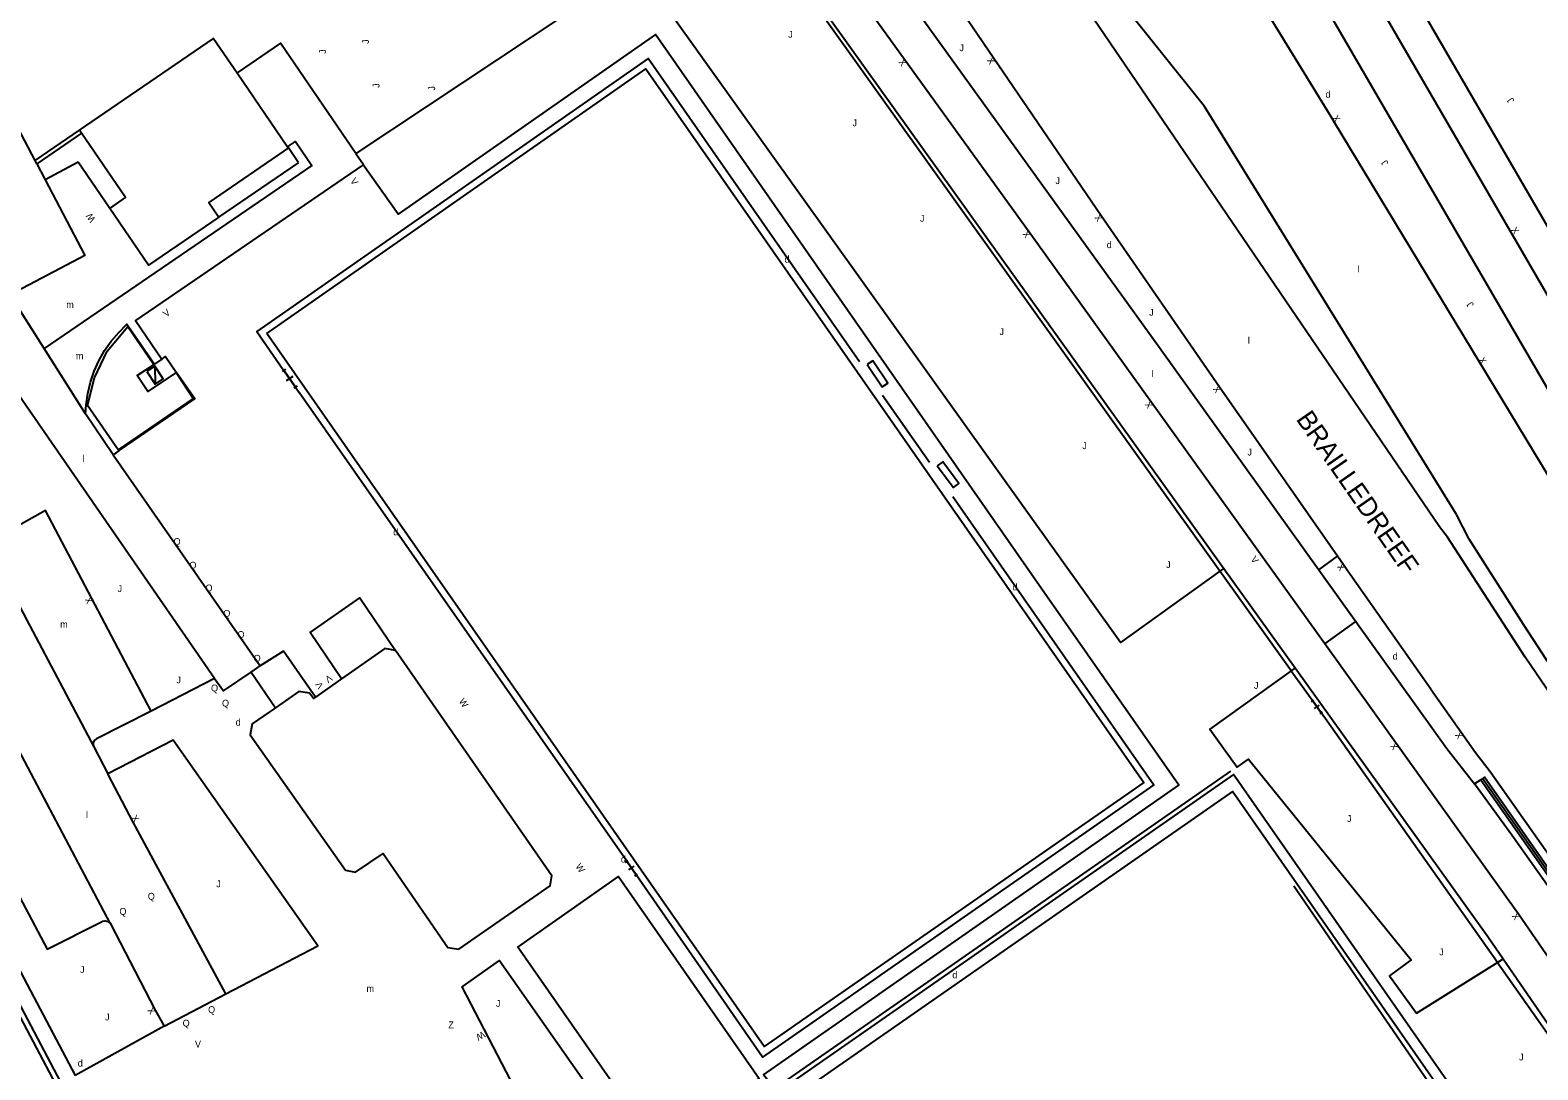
# Model space of a CAD drawing. Extents: x 134999 to 136502, y 457398 to 459002.
# Drawn here: x 136160.8 to 136271.6, y 457716.9 to 457793.4 of the extents above; entities that cross this region are included whole.
import ezdxf

# ---------------------------------------------------------------- set-up
doc = ezdxf.new("R2010")
doc.units = 0
for name, color, linetype in [('RI_DGTB_19', 7, 'Continuous'), ('RI_DGTB_29', 7, 'Continuous'), ('RI_DGTB_30', 7, 'Continuous'), ('RI_DGTB_31', 7, 'Continuous'), ('RI_DGTB_32', 7, 'Continuous'), ('RI_DGTB_37', 7, 'Continuous'), ('RI_DGTB_43', 7, 'Continuous'), ('RI_DGTB_45', 7, 'Continuous'), ('RI_DGTB_48', 7, 'Continuous'), ('RI_DGTB_49', 7, 'Continuous'), ('RI_DGTB_53', 7, 'Continuous'), ('RI_DGTB_54', 7, 'Continuous'), ('RI_DGTB_55', 7, 'Continuous'), ('RI_DGTB_6', 7, 'Continuous'), ('RI_DGTB_7', 7, 'Continuous')]:
    doc.layers.add(name, color=color, linetype=linetype)

msp = doc.modelspace()

# ---------------------------------------------------------------- linework, layer by layer
at = {"layer": 'RI_DGTB_19'}
for points in [[(136248.268, 457753.592), (136240.958, 457748.342), (136205.415, 457798.061), (136184.723, 457784.302)], [(136248.564, 457753.805), (136248.268, 457753.592)], [(136253.808, 457746.489), (136253.503, 457746.27)], [(136253.503, 457746.27), (136247.516, 457741.97), (136249.541, 457739.189), (136250.361, 457739.761), (136262.343, 457725.006), (136260.726, 457723.829), (136262.714, 457721.099), (136268.676, 457724.825)], [(136268.676, 457724.825), (136269.1, 457725.09)]]:
    msp.add_lwpolyline(points, dxfattribs=at)
at = {"layer": 'RI_DGTB_30'}
for points in [[(136169.341, 457768.27), (136169.955, 457767.357), (136170.536, 457767.748), (136169.922, 457768.661), (136169.341, 457768.27)], [(136169.922, 457768.661), (136169.955, 457767.357)]]:
    msp.add_lwpolyline(points, dxfattribs=at)
at = {"layer": 'RI_DGTB_32'}
for points in [[(136222.332, 457768.791), (136223.413, 457767.142), (136223.831, 457767.416), (136222.75, 457769.065), (136222.332, 457768.791)], [(136227.481, 457761.346), (136228.669, 457759.744), (136229.071, 457760.042), (136227.883, 457761.644), (136227.481, 457761.346)]]:
    msp.add_lwpolyline(points, dxfattribs=at)
at = {"layer": 'RI_DGTB_48'}
for p, q in [((136248.268, 457753.592), (136216.3, 457798.31)), ((136253.503, 457746.27), (136248.268, 457753.592)), ((136253.503, 457746.27), (136255.09, 457744.05)), ((136255.003, 457743.987), (136255.177, 457744.113)), ((136255.09, 457744.05), (136255.72, 457743.18)), ((136255.72, 457743.18), (136255.09, 457744.05)), ((136255.231, 457743.489), (136255.579, 457743.741)), ((136255.633, 457743.117), (136255.807, 457743.243))]:
    msp.add_line(p, q, dxfattribs=at)
for points in [[(136268.676, 457724.825), (136256.157, 457742.571), (136255.72, 457743.18)], [(136268.676, 457724.825), (136277.469, 457712.362), (136278.152, 457711.426), (136199.877, 457656.368)]]:
    msp.add_lwpolyline(points, dxfattribs=at)
at = {"layer": 'RI_DGTB_49'}
for p, q in [((136179.135, 457768.777), (136180.551, 457766.726)), ((136179.542, 457768.45), (136179.297, 457768.281)), ((136180.267, 457767.138), (136179.419, 457768.366)), ((136180.088, 457767.921), (136179.598, 457767.583)), ((136180.39, 457767.223), (136180.144, 457767.053)), ((136204.636, 457732.264), (136180.551, 457766.726)), ((136226.904, 457761.589), (136223.46, 457766.517)), ((136204.536, 457732.195), (136204.736, 457732.333)), ((136204.636, 457732.264), (136205.328, 457731.259)), ((136205.328, 457731.259), (136204.636, 457732.264)), ((136204.781, 457731.623), (136205.183, 457731.9)), ((136205.227, 457731.19), (136205.428, 457731.328)), ((136265.042, 457713.932), (136253.702, 457730.427))]:
    msp.add_line(p, q, dxfattribs=at)
for points in [[(136221.752, 457768.988), (136206.209, 457791.298), (136177.423, 457771.221), (136179.135, 457768.777)], [(136171.497, 457768.213), (136172.754, 457766.294), (136167.246, 457762.517), (136164.991, 457765.783), (136165.495, 457767.807), (136166.426, 457769.78), (136167.948, 457771.588), (136169.819, 457768.872)], [(136228.624, 457759.079), (136243.412, 457737.895), (136214.63, 457717.869), (136205.328, 457731.259)], [(136163.271, 457715.566), (136145.975, 457748.321), (136082.5, 457714.246), (136100.413, 457680.372)], [(136249.052, 457738.897), (136212.017, 457713.127), (136178.385, 457689.661)]]:
    msp.add_lwpolyline(points, dxfattribs=at)
at = {"layer": 'RI_DGTB_53'}
for p, q in [((136264.407, 457756.858), (136235.039, 457800)), ((136302.346, 457727.262), (136260.135, 457800)), ((136255.542, 457753.689), (136256.911, 457754.705)), ((136257.849, 457753.36), (136256.911, 457754.705)), ((136255.542, 457753.689), (136258.265, 457749.887)), ((136267.46, 457738.26), (136266.99, 457737.97))]:
    msp.add_line(p, q, dxfattribs=at)
for points in [[(136215.453, 457800), (136248.564, 457753.805)], [(136255.975, 457748.244), (136234.24, 457778.53), (136218.747, 457800)], [(136222.236, 457800), (136243.82, 457770.04), (136255.542, 457753.689)], [(136256.911, 457754.705), (136248.245, 457767.133), (136239.538, 457779.728), (136231.631, 457791.29), (136225.738, 457800)], [(136265.664, 457757.767), (136247.143, 457787.757), (136237.348, 457800)], [(136250.279, 457800), (136250.243, 457798.741), (136250.299, 457798.036), (136250.434, 457797.334), (136250.648, 457796.65), (136250.936, 457795.995), (136250.995, 457795.881), (136256.629, 457786.72)], [(136253.188, 457800), (136296.866, 457724.861), (136300.489, 457718.788), (136304.18, 457712.757), (136307.939, 457706.768), (136308.534, 457705.833), (136311.427, 457701.401)], [(136257.217, 457800), (136299.29, 457727.467), (136299.506, 457727.168), (136299.782, 457726.923), (136300.104, 457726.743), (136300.457, 457726.636), (136300.825, 457726.608), (136301.19, 457726.659), (136301.451, 457726.748), (136302.346, 457727.262)], [(136248.564, 457753.805), (136253.808, 457746.489)], [(136258.265, 457749.887), (136264.95, 457740.55), (136266.99, 457737.97)], [(136280.22, 457708.95), (136280.564, 457709.337), (136280.845, 457709.772), (136281.055, 457710.245), (136281.19, 457710.745), (136281.247, 457711.259), (136281.223, 457711.777), (136281.121, 457712.284), (136280.941, 457712.77), (136280.689, 457713.222), (136280.5, 457713.48), (136270.23, 457728.38), (136255.975, 457748.244)], [(136253.808, 457746.489), (136267.97, 457726.73), (136269.1, 457725.09)], [(136263.77, 457744.93), (136267.06, 457740.27), (136268.14, 457738.86), (136273.229, 457731.626), (136279.837, 457722.109), (136286.379, 457712.547), (136292.855, 457702.94), (136299.264, 457693.289)], [(136298.118, 457692.53), (136290.26, 457704.33), (136284.675, 457712.642), (136279.024, 457720.908), (136273.308, 457729.13), (136269.74, 457734.19), (136266.99, 457737.97)], [(136298.18, 457693.26), (136298.44, 457693.44), (136291.904, 457703.271), (136285.301, 457713.058), (136278.632, 457722.799), (136271.897, 457732.496), (136267.72, 457738.44), (136267.46, 457738.26)], [(136267.46, 457738.26), (136274.235, 457728.592), (136280.945, 457718.878), (136287.588, 457709.119), (136294.165, 457699.315), (136298.18, 457693.26)], [(136298.31, 457693.35), (136291.77, 457703.186), (136285.164, 457712.977), (136278.492, 457722.724), (136271.754, 457732.425), (136267.59, 457738.35)], [(136269.1, 457725.09), (136280.22, 457708.95)]]:
    msp.add_lwpolyline(points, dxfattribs=at)
at = {"layer": 'RI_DGTB_54'}
for p, q in [((136278.47, 457750.59), (136256.629, 457786.72)), ((136263.77, 457744.93), (136257.849, 457753.36)), ((136255.975, 457748.244), (136258.265, 457749.887))]:
    msp.add_line(p, q, dxfattribs=at)
for points in [[(136289.69, 457721), (136274.664, 457743.432), (136270.602, 457749.673), (136266.608, 457755.957), (136265.664, 457757.767)], [(136288.57, 457720.31), (136281.837, 457730.29), (136275.55, 457740.185), (136270.715, 457747.282), (136265.002, 457756.106), (136264.407, 457756.858)]]:
    msp.add_lwpolyline(points, dxfattribs=at)
at = {"layer": 'RI_DGTB_55'}
for p, q in [((136161.13, 457783.783), (136164.399, 457786.017)), ((136164.546, 457785.802), (136161.252, 457783.55)), ((136161.795, 457769.969), (136159.294, 457773.922)), ((136167.992, 457771.59), (136169.901, 457768.827)), ((136164.835, 457765.166), (136161.795, 457769.969)), ((136170.444, 457769.192), (136169.901, 457768.827)), ((136171.506, 457768.219), (136171.497, 457768.213)), ((136166.857, 457762.16), (136164.835, 457765.166)), ((136167.299, 457762.461), (136166.857, 457762.16)), ((136166.857, 457762.16), (136177.668, 457746.631)), ((136157.309, 457756.029), (136165.454, 457740.68)), ((136166.638, 457727.725), (136152.96, 457753.615)), ((136177.016, 457746.163), (136177.668, 457746.631)), ((136174.317, 457745.716), (136169.657, 457743.302)), ((136177.016, 457746.163), (136178.8, 457743.55)), ((136165.454, 457740.68), (136166.481, 457738.696)), ((136170.63, 457720.143), (136175.156, 457722.516)), ((136170.63, 457720.143), (136164.08, 457716.511))]:
    msp.add_line(p, q, dxfattribs=at)
for points in [[(136213.772, 457715.895), (136214.105, 457715.398), (136215.095, 457716.074), (136214.704, 457716.556), (136245.238, 457737.864), (136235.16, 457752.276), (136206.753, 457793.063), (136187.822, 457779.84), (136185.259, 457783.474)], [(136184.723, 457784.302), (136179.18, 457792.413), (136175.985, 457790.229)], [(136178.177, 457771.063), (136206.055, 457790.532), (136242.661, 457738.067), (136214.746, 457718.632), (136178.177, 457771.063)], [(136179.698, 457784.797), (136180.276, 457785.192), (136181.478, 457783.434), (136166.6, 457773.251), (136161.795, 457769.969)], [(136184.723, 457784.302), (136185.279, 457783.488), (136185.259, 457783.474)], [(136185.259, 457783.474), (136168.52, 457772.019), (136170.444, 457769.192)], [(136174.317, 457745.716), (136153.821, 457775.338), (136153.45, 457775.926), (136153.015, 457776.467), (136152.521, 457776.954), (136151.973, 457777.382), (136151.38, 457777.744), (136150.758, 457778.032)], [(136164.835, 457765.166), (136164.873, 457765.822), (136164.992, 457766.664), (136165.19, 457767.491), (136165.464, 457768.296), (136165.813, 457769.072), (136166.234, 457769.811), (136166.721, 457770.508), (136167.272, 457771.156), (136167.882, 457771.749), (136167.992, 457771.59)], [(136171.497, 457768.213), (136169.423, 457766.819), (136168.642, 457767.981), (136169.901, 457768.827)], [(136170.444, 457769.192), (136170.725, 457769.381), (136171.506, 457768.219)], [(136167.299, 457762.461), (136172.878, 457766.269), (136171.506, 457768.219)], [(136169.657, 457743.302), (136161.886, 457758.052), (136157.89, 457755.829), (136157.792, 457755.799), (136157.603, 457755.803), (136157.432, 457755.885), (136157.309, 457756.029)], [(136152.96, 457753.615), (136152.999, 457753.491), (136152.992, 457753.301), (136152.909, 457753.13), (136152.763, 457753.008), (136148.739, 457750.856), (136162.021, 457725.791), (136166.049, 457727.833), (136166.086, 457727.85), (136166.282, 457727.885), (136166.476, 457727.841), (136166.638, 457727.725)], [(136183.663, 457745.679), (136181.352, 457749.097), (136185.005, 457751.636), (136187.622, 457747.765)], [(136101.329, 457725.66), (136146.435, 457749.862), (136164.08, 457716.511)], [(136181.739, 457744.331), (136179.398, 457747.709), (136177.668, 457746.631)], [(136174.317, 457745.716), (136174.98, 457744.807), (136177.016, 457746.163)], [(136147.241, 457745.019), (136194.378, 457655.678), (136194.443, 457655.553), (136194.639, 457655.064), (136194.758, 457654.551), (136194.799, 457654.027), (136194.76, 457653.502), (136194.642, 457652.989), (136194.448, 457652.499), (136194.181, 457652.045), (136193.85, 457651.637), (136193.46, 457651.283), (136193.021, 457650.992), (136136.179, 457620.934)], [(136169.657, 457743.302), (136165.638, 457741.258), (136165.493, 457741.159), (136165.405, 457741.007), (136165.394, 457740.832), (136165.454, 457740.68)], [(136175.156, 457722.516), (136181.92, 457726.038), (136171.288, 457741.179), (136166.481, 457738.696)], [(136175.156, 457722.516), (136168.338, 457735.142), (136166.481, 457738.696)], [(136262.389, 457700.59), (136271.517, 457706.702), (136249.273, 457738.643), (136212.237, 457712.849), (136201.659, 457705.493)], [(136261.956, 457701.531), (136270.203, 457707.246), (136249.194, 457737.392), (136212.796, 457712.044), (136179.476, 457688.846), (136200.454, 457658.767), (136261.956, 457701.531)], [(136206.942, 457711.142), (136196.625, 457725.951), (136204.027, 457731.139), (136214.382, 457716.287), (136213.772, 457715.895)], [(136166.638, 457727.725), (136169.951, 457721.309), (136170.63, 457720.143)], [(136201.659, 457705.493), (136192.531, 457723.03), (136195.279, 457724.979), (136205.608, 457710.252), (136206.942, 457711.142)]]:
    msp.add_lwpolyline(points, dxfattribs=at)
at = {"layer": 'RI_DGTB_6'}
for p, q in [((136175.985, 457790.229), (136179.698, 457784.797)), ((136161.13, 457783.783), (136159.353, 457787.159)), ((136164.546, 457785.802), (136164.399, 457786.017)), ((136161.252, 457783.55), (136161.13, 457783.783)), ((136183.663, 457745.679), (136181.739, 457744.331))]:
    msp.add_line(p, q, dxfattribs=at)
for points in [[(136164.399, 457786.017), (136174.258, 457792.755), (136175.985, 457790.229)], [(136166.616, 457780.276), (136167.78, 457781.072), (136164.546, 457785.802)], [(136179.754, 457784.714), (136173.901, 457780.713), (136174.64, 457779.632)], [(136179.698, 457784.797), (136179.754, 457784.714)], [(136161.252, 457783.55), (136161.875, 457782.366)], [(136161.875, 457782.366), (136164.795, 457776.818), (136159.294, 457773.922)], [(136174.64, 457779.632), (136169.472, 457776.099), (136166.616, 457780.276)], [(136178.8, 457743.55), (136177.091, 457742.361), (136176.931, 457741.551), (136183.951, 457731.601), (136184.691, 457731.461), (136186.731, 457732.841), (136191.491, 457725.921), (136192.291, 457725.811), (136199.001, 457730.461), (136199.141, 457731.201), (136187.641, 457747.761), (136187.622, 457747.765)], [(136187.622, 457747.765), (136186.851, 457747.911), (136183.663, 457745.679)], [(136181.739, 457744.331), (136181.611, 457744.241), (136181.301, 457744.631), (136180.511, 457744.741), (136178.8, 457743.55)]]:
    msp.add_lwpolyline(points, dxfattribs=at)
at = {"layer": 'RI_DGTB_7'}
for p, q in [((136161.13, 457783.783), (136164.399, 457786.017)), ((136180.493, 457783.633), (136179.754, 457784.714)), ((136164.302, 457783.66), (136161.875, 457782.366)), ((136166.616, 457780.276), (136164.302, 457783.66)), ((136174.64, 457779.632), (136180.493, 457783.633))]:
    msp.add_line(p, q, dxfattribs=at)

# ---------------------------------------------------------------- texts
at = {"layer": 'RI_DGTB_29'}
for p in [(136256.034, 457788.415), (136216.243, 457776.288), (136187.464, 457756.226), (136233.012, 457752.182), (136175.872, 457742.244), (136204.209, 457732.173), (136228.584, 457723.659), (136164.261, 457717.169)]:
    msp.add_text('d', height=0.5, dxfattribs=at).set_placement(p)
for p in [(136239.94, 457777.35), (136260.97, 457747.1)]:
    msp.add_text('d', height=0.5, rotation=359.99965, dxfattribs=at).set_placement(p)
at = {"layer": 'RI_DGTB_30'}
for s, height, rotation, p in [('X', 0.5, 125.81047, (136225.266, 457790.957)), ('X', 0.5, 124.36621, (136231.772, 457791.084)), ('X', 0.5, 301.591, (136256.498, 457786.933)), ('V', 0.5, 304.41114, (136184.268, 457782.292)), ('W', 0.5, 124.4311, (136165.597, 457779.46)), ('X', 0.5, 124.65646, (136239.68, 457779.522)), ('X', 0.5, 125.73369, (136234.386, 457778.327)), ('X', 0.5, 305.69006, (136269.647, 457778.686)), ('V', 0.5, 38.0887, (136170.769, 457772.25)), ('X', 0.499, 301.12234, (136267.258, 457769.138)), ('X', 0.5, 124.88671, (136248.388, 457766.928)), ('X', 0.5, 125.65921, (136243.376, 457765.787)), ('V', 0.5, 306.50088, (136250.495, 457754.468)), ('X', 0.499, 124.79012, (136257.518, 457753.856)), ('X', 0.5, 116.46229, (136165.405, 457751.362)), ('V', 0.499, 123.29171, (136182.368, 457745.151)), ('V', 0.499, 214.08639, (136182.768, 457746.01)), ('W', 0.499, 304.89458, (136192.258, 457744.02)), ('X', 0.5, 125.66838, (136261.416, 457740.667)), ('X', 0.5, 125.27762, (136266.194, 457741.486)), ('X', 0.499, 304.34333, (136168.165, 457735.452)), ('W', 0.499, 304.89458, (136200.837, 457731.881)), ('X', 0.5, 125.11433, (136270.374, 457728.175)), ('X', 0.499, 123.34071, (136170.025, 457721.221)), ('W', 0.5, 208.22411, (136194.049, 457719.794))]:
    msp.add_text(s, height=height, rotation=rotation, dxfattribs=at).set_placement(p)
msp.add_text('V', height=0.5, dxfattribs=at).set_placement((136172.881, 457718.57))
at = {"layer": 'RI_DGTB_31'}
for s, p in [('J', (136216.513, 457792.823)), ('J', (136221.241, 457786.313)), ('J', (136226.202, 457779.293)), ('J', (136232.051, 457770.963)), ('J', (136238.143, 457762.57)), ('Q', (136171.306, 457755.523)), ('Q', (136172.474, 457753.788)), ('J', (136244.31, 457753.827)), ('J', (136167.187, 457752.065)), ('Q', (136173.654, 457752.111)), ('Q', (136174.966, 457750.245)), ('Q', (136176.007, 457748.688)), ('Q', (136177.196, 457746.941)), ('J', (136171.518, 457745.348)), ('J', (136250.77, 457744.944)), ('Q', (136174.064, 457744.754)), ('Q', (136174.873, 457743.641)), ('Q', (136169.415, 457729.441)), ('J', (136174.448, 457730.354)), ('Q', (136167.327, 457728.328)), ('J', (136164.428, 457724.046)), ('J', (136166.269, 457720.562)), ('Q', (136173.85, 457721.108)), ('J', (136195.02, 457721.557)), ('Q', (136171.975, 457720.112))]:
    msp.add_text(s, height=0.5, dxfattribs=at).set_placement(p)
for height, rotation, p in [(0.5, 95.50033, (136182.533, 457791.657)), (0.5, 95.50033, (136185.682, 457792.383)), (0.5, 359.99965, (136229.11, 457791.83)), (0.5, 95.50033, (136186.465, 457789.153)), (0.5, 95.50033, (136190.56, 457788.953)), (0.499, 124.79012, (136269.948, 457788.202)), (0.499, 124.79012, (136260.691, 457783.615)), (0.5, 359.99965, (136236.17, 457782.06)), (0.499, 124.79012, (136266.972, 457773.188)), (0.5, 359.99965, (136243.06, 457772.38)), (0.5, 359.99965, (136250.29, 457762.1)), (0.5, 4.99985, (136257.631, 457735.143)), (0.5, 4.99985, (136264.408, 457725.333)), (0.5, 359.99965, (136270.27, 457717.62))]:
    msp.add_text('J', height=height, rotation=rotation, dxfattribs=at).set_placement(p)
at = {"layer": 'RI_DGTB_32'}
msp.add_text('Z', height=0.5, dxfattribs=at).set_placement((136191.512, 457719.985))
at = {"layer": 'RI_DGTB_37'}
msp.add_text('BRAILLEDREEF', height=1.4, rotation=304.76201, dxfattribs=at).set_placement((136253.82, 457764.772))
at = {"layer": 'RI_DGTB_43'}
for p in [(136258.391, 457775.565), (136250.317, 457770.318), (136243.25, 457767.865)]:
    msp.add_text('l', height=0.5, dxfattribs=at).set_placement(p)
at = {"layer": 'RI_DGTB_45'}
for s, p in [('m', (136163.417, 457772.946)), ('m', (136164.124, 457769.175)), ('l', (136164.595, 457761.635)), ('m', (136162.969, 457749.439)), ('l', (136164.865, 457735.437)), ('m', (136185.495, 457722.658))]:
    msp.add_text(s, height=0.5, dxfattribs=at).set_placement(p)

doc.saveas('drawing.dxf')
